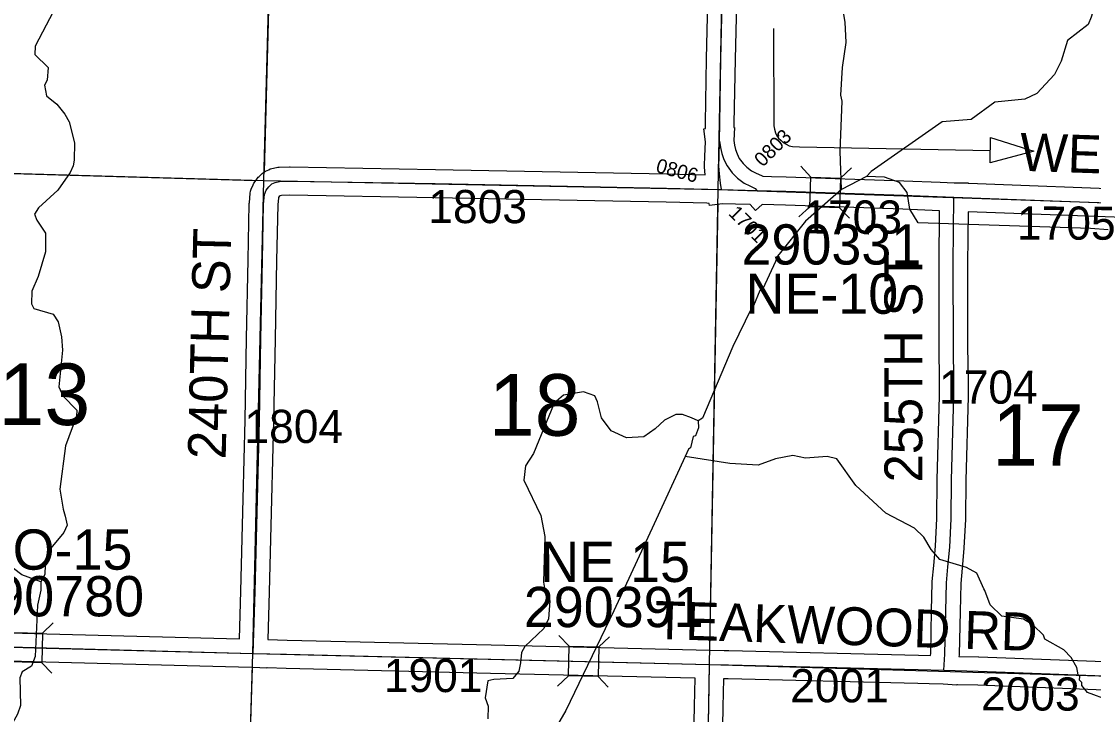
# Model space of a CAD drawing. Extents: x -132.8 to -73.3, y -60 to -26.
# Drawn here: x -116.027 to -113.765, y -35.683 to -34.219 of the extents above; entities that cross this region are included whole.
import ezdxf

# ---------------------------------------------------------------- set-up
doc = ezdxf.new("R2010")
doc.units = 0
for name, color, linetype in [('tdCoDirctArrow', 7, 'Continuous'), ('tdCoHydroRiver', 7, 'Continuous'), ('tdCoSecRdNmbr', 7, 'Continuous'), ('tdCoSecRdTxt', 7, 'Continuous'), ('tdCoSecRteBand', 7, 'Continuous'), ('tdCoSecRteCL', 7, 'Continuous'), ('tdCoSectLine', 7, 'Continuous'), ('tdCoSectLinePart', 7, 'Continuous'), ('tdCoSectNmbr', 7, 'Continuous'), ('tdCoStrucSec', 7, 'Continuous'), ('tdCoStrucSecCoName', 7, 'Continuous'), ('tdCoStrucSecFHWANum', 7, 'Continuous'), ('tdCoSurfGravel', 7, 'Continuous'), ('tdCoTwpBndry', 7, 'Continuous'), ('tdCoTwpBndryShd', 7, 'Continuous')]:
    doc.layers.add(name, color=color, linetype=linetype)

msp = doc.modelspace()

# ---------------------------------------------------------------- linework, layer by layer
at = {"layer": 'tdCoDirctArrow'}
msp.add_lwpolyline([(-114.4407, -34.2339), (-114.44, -34.4392), (-114.4386, -34.4467), (-114.4362, -34.454), (-114.4333, -34.4602), (-114.4297, -34.4651), (-114.4251, -34.4698), (-114.4202, -34.4746), (-114.414, -34.478), (-114.4075, -34.4813), (-114.4006, -34.4832), (-114.3856, -34.4839), (-113.9838, -34.4918)], dxfattribs=at)
msp.add_lwpolyline([(-113.9831, -34.4637), (-113.8912, -34.4929), (-113.9837, -34.5176)], close=True, dxfattribs=at)
at = {"layer": 'tdCoHydroRiver'}
for points in [[(-113.4865, -33.9792), (-113.5061, -34.0039), (-113.5449, -34.0423), (-113.5801, -34.0604), (-113.595, -34.0884), (-113.6484, -34.1391), (-113.69, -34.1632), (-113.7599, -34.182), (-113.7649, -34.1913), (-113.7701, -34.2101), (-113.7768, -34.2257), (-113.8203, -34.2593), (-113.834, -34.3031), (-113.8474, -34.3311), (-113.8847, -34.3712), (-113.9102, -34.3832), (-113.9735, -34.3894), (-114.0234, -34.426), (-114.085, -34.4307), (-114.2345, -34.5357), (-114.2442, -34.5465)], [(-115.9451, -34.1685), (-115.9982, -34.2713), (-115.9987, -34.2886), (-115.971, -34.3162), (-115.9732, -34.3429), (-115.9783, -34.3538), (-115.9741, -34.376), (-115.9525, -34.3939), (-115.9356, -34.4149), (-115.9266, -34.4309), (-115.9151, -34.4753), (-115.916, -34.5116), (-115.9179, -34.5241), (-115.9246, -34.5382), (-115.9508, -34.5754), (-115.9912, -34.6122), (-115.9994, -34.6262), (-115.995, -34.6389), (-115.9768, -34.6662), (-115.9762, -34.7056), (-115.9917, -34.7573), (-116.0051, -34.7885), (-116.0058, -34.8153), (-116.0013, -34.8249), (-115.9606, -34.8369), (-115.95, -34.853), (-115.9429, -34.8847), (-115.9405, -34.9132), (-115.9487, -34.9903), (-115.9398, -35.0094), (-115.9106, -35.0401), (-115.9109, -35.0527), (-115.9346, -35.1152), (-115.9464, -35.2064), (-115.9395, -35.2492), (-115.9352, -35.2635), (-115.9309, -35.2825), (-115.9376, -35.2981), (-115.9686, -35.3352), (-115.9773, -35.3665), (-115.9778, -35.387), (-115.9861, -35.4026)], [(-114.297, -34.5736), (-114.2996, -34.4931), (-114.2954, -34.3875), (-114.2982, -34.3748), (-114.2951, -34.3165), (-114.2875, -34.2631), (-114.2895, -34.2204), (-114.2978, -34.1713)], [(-114.2442, -34.5465), (-114.297, -34.5736)], [(-113.7342, -34.6589), (-113.7716, -34.656), (-114.1356, -34.6439), (-114.1528, -34.6151), (-114.1583, -34.5803), (-114.1751, -34.5593), (-114.2064, -34.5475), (-114.2442, -34.5465)], [(-114.297, -34.5736), (-114.3728, -34.641), (-114.4283, -34.7106), (-114.4331, -34.7152), (-114.4366, -34.7262), (-114.4633, -34.7838), (-114.4697, -34.7868), (-114.4831, -34.8196), (-114.488, -34.8258), (-114.5263, -34.9053), (-114.5902, -35.0566), (-114.5998, -35.0627)], [(-114.5998, -35.0627), (-114.6138, -35.056), (-114.6326, -35.0492), (-114.6468, -35.0489), (-114.6707, -35.0609), (-114.6902, -35.0793), (-114.7143, -35.096), (-114.7506, -35.0982), (-114.7834, -35.0832), (-114.8032, -35.0559), (-114.8118, -35.0225), (-114.8178, -35.0098), (-114.8412, -35.0013), (-114.884, -35.0081), (-114.9034, -35.0249), (-114.9471, -35.1311), (-114.9636, -35.1575), (-114.9675, -35.1873), (-114.9315, -35.2624), (-114.9232, -35.3068), (-114.9256, -35.4029), (-114.9229, -35.4203), (-114.9125, -35.4427), (-114.915, -35.4805), (-114.925, -35.5007), (-114.9654, -35.5391), (-114.972, -35.5516), (-114.9742, -35.5736), (-114.9778, -35.5909), (-114.9908, -35.6063), (-115.0303, -35.6085), (-115.043, -35.6113), (-115.0487, -35.6474), (-115.0428, -35.6649), (-115.0435, -35.6917)], [(-114.5998, -35.0627), (-114.5986, -35.0769), (-114.6053, -35.0941), (-114.6101, -35.0955), (-114.6154, -35.1191), (-114.6202, -35.1221), (-114.6269, -35.1377)], [(-114.6269, -35.1377), (-114.6921, -35.2796), (-114.7773, -35.4635), (-114.8789, -35.6739), (-114.9598, -35.8137), (-114.9646, -35.8184), (-114.9664, -35.8246)], [(-113.7327, -35.6527), (-113.778, -35.6358), (-113.7903, -35.6213), (-113.7901, -35.615), (-113.7947, -35.6101), (-113.7945, -35.6023), (-113.7976, -35.599), (-113.8004, -35.5832), (-113.8125, -35.5624), (-113.8278, -35.5462), (-113.8683, -35.5231), (-113.8712, -35.5151), (-113.8928, -35.4941), (-113.913, -35.4809), (-113.9586, -35.475), (-113.9832, -35.4507), (-113.995, -35.4205), (-113.9965, -35.4173), (-114.0115, -35.3838), (-114.0333, -35.3722), (-114.0896, -35.3549), (-114.108, -35.334), (-114.1232, -35.3083), (-114.1432, -35.2889), (-114.2039, -35.2574), (-114.2671, -35.199), (-114.3067, -35.1427), (-114.3271, -35.1375), (-114.373, -35.141), (-114.3997, -35.1356), (-114.4361, -35.1426), (-114.4728, -35.1558), (-114.5326, -35.1527), (-114.6269, -35.1377)], [(-115.9861, -35.4026), (-116.0267, -35.3873), (-116.0437, -35.3743)], [(-115.9861, -35.4026), (-115.9865, -35.4199), (-115.9936, -35.4513), (-115.998, -35.56), (-116.0064, -35.5803), (-116.0256, -35.5924), (-116.0307, -35.6049), (-116.029, -35.6633), (-116.0358, -35.6821), (-116.0573, -35.7209)]]:
    msp.add_lwpolyline(points, dxfattribs=at)
at = {"layer": 'tdCoSecRteBand'}
for points in [[(-115.5675, -35.5227), (-115.5643, -35.4221), (-115.5593, -35.2268), (-115.5552, -35.061), (-115.5522, -34.8885), (-115.5522, -34.8885), (-115.5522, -34.8884), (-115.549, -34.7225), (-115.549, -34.7224), (-115.549, -34.7224), (-115.5465, -34.604), (-115.5465, -34.6029), (-115.5464, -34.6018), (-115.5444, -34.5815), (-115.544, -34.5772), (-115.5424, -34.5732), (-115.5387, -34.564), (-115.5371, -34.5601), (-115.5344, -34.5568), (-115.529, -34.5499), (-115.5276, -34.548), (-115.5258, -34.5464), (-115.5251, -34.5457), (-115.5192, -34.5402), (-115.516, -34.5373), (-115.5122, -34.5354), (-115.5053, -34.532), (-115.5022, -34.5304), (-115.4988, -34.5296), (-115.4894, -34.5274), (-115.4863, -34.5267), (-115.4832, -34.5266), (-115.4615, -34.5261), (-115.4609, -34.5261), (-115.4603, -34.5261), (-115.154, -34.5313), (-115.154, -34.5313), (-115.1539, -34.5313), (-114.6656, -34.5409), (-114.6656, -34.5409), (-114.6655, -34.5409), (-114.5847, -34.5429), (-114.5861, -34.5268), (-114.5863, -34.5249), (-114.5862, -34.523), (-114.5855, -34.5035), (-114.5843, -34.4729), (-114.5878, -34.4455), (-114.5841, -34.4451), (-114.584, -34.4332), (-114.584, -34.433), (-114.584, -34.4329), (-114.5818, -34.298), (-114.5818, -34.2979), (-114.5818, -34.2977), (-114.5774, -34.1183)], [(-114.5174, -34.1197), (-114.5218, -34.2991), (-114.524, -34.4337), (-114.5241, -34.4427), (-114.5232, -34.4427), (-114.5242, -34.4703), (-114.5229, -34.4803), (-114.521, -34.4892), (-114.5176, -34.4984), (-114.5127, -34.5083), (-114.5049, -34.5189), (-114.4966, -34.527), (-114.487, -34.5344), (-114.4774, -34.539), (-114.4661, -34.5444), (-114.4631, -34.5459), (-114.4448, -34.5463), (-114.414, -34.5471), (-114.4138, -34.5471), (-114.4136, -34.5471), (-114.1656, -34.5557), (-114.1655, -34.5557), (-114.1655, -34.5557), (-114.0888, -34.5586), (-114.0592, -34.5597), (-114.0296, -34.56), (-114.0296, -34.5608), (-114.0288, -34.5608), (-113.6618, -34.5747)], [(-114.1094, -35.5581), (-114.109, -35.5534), (-114.1071, -35.4636), (-114.1071, -35.4636), (-114.1071, -35.4636), (-114.1056, -35.4036), (-114.1056, -35.4027), (-114.1055, -35.4017), (-114.1025, -35.3682), (-114.1025, -35.3681), (-114.1025, -35.368), (-114.0986, -35.327), (-114.0957, -35.2684), (-114.095, -35.1866), (-114.095, -35.1863), (-114.095, -35.186), (-114.0901, -35.0101), (-114.0901, -34.9814), (-114.0911, -34.9049), (-114.0911, -34.9047), (-114.0911, -34.9045), (-114.0913, -34.7309), (-114.0913, -34.7308), (-114.0913, -34.7306), (-114.0902, -34.6186), (-114.1677, -34.6157), (-114.4156, -34.607), (-114.4648, -34.6058), (-114.4788, -34.6179), (-114.4896, -34.6052), (-114.521, -34.6045), (-114.5485, -34.6038), (-114.5759, -34.6075), (-114.5765, -34.6031), (-114.581, -34.603), (-114.6669, -34.6009), (-115.1551, -34.5913), (-115.4607, -34.5861), (-115.4787, -34.5865), (-115.4815, -34.5872), (-115.4833, -34.5888), (-115.4847, -34.5905), (-115.4851, -34.5917), (-115.4866, -34.6064), (-115.489, -34.7236), (-115.4922, -34.8896), (-115.4952, -35.0621), (-115.4952, -35.0623), (-115.4952, -35.0624), (-115.4994, -35.2284), (-115.5043, -35.4237), (-115.5043, -35.4238), (-115.5043, -35.4239), (-115.5075, -35.5243), (-115.467, -35.5253), (-115.036, -35.5357), (-114.5746, -35.5466), (-114.5447, -35.5472), (-114.5447, -35.5473), (-114.5349, -35.5475), (-114.5349, -35.5475), (-114.5349, -35.5475), (-114.1349, -35.5574), (-114.1348, -35.5574), (-114.1348, -35.5574), (-114.1094, -35.5581)], [(-113.6639, -34.6346), (-114.0302, -34.6208), (-114.0313, -34.731), (-114.0311, -34.9043), (-114.0301, -34.9808), (-114.0301, -34.981), (-114.0301, -34.9812), (-114.0301, -35.0105), (-114.0301, -35.011), (-114.0301, -35.0114), (-114.035, -35.1874), (-114.0357, -35.2695), (-114.0358, -35.2701), (-114.0358, -35.2707), (-114.0387, -35.3306), (-114.0388, -35.3313), (-114.0388, -35.332), (-114.0428, -35.3736), (-114.0456, -35.4061), (-114.0471, -35.465), (-114.0491, -35.5555), (-114.0491, -35.5562), (-114.0491, -35.5569), (-114.0493, -35.5597), (-114.0078, -35.5608), (-114.0076, -35.5608), (-114.0075, -35.5608), (-113.686, -35.5729)], [(-116.4629, -35.4987), (-115.974, -35.5123), (-115.5675, -35.5227)], [(-114.6105, -35.8318), (-114.6073, -35.6649), (-114.6073, -35.6648), (-114.6073, -35.6648), (-114.606, -35.6059), (-114.606, -35.6059), (-115.0374, -35.5957), (-115.0374, -35.5957), (-115.0374, -35.5957), (-115.4685, -35.5853), (-115.4685, -35.5853), (-115.4686, -35.5853), (-115.5092, -35.5843), (-115.5094, -35.5843), (-115.5094, -35.5844), (-115.5393, -35.5835), (-115.5692, -35.5827), (-115.9756, -35.5722), (-115.9756, -35.5722), (-115.9756, -35.5722), (-116.4647, -35.5587)], [(-113.6882, -35.6329), (-114.0096, -35.6208), (-114.0523, -35.6197), (-114.0536, -35.6196), (-114.0536, -35.6209), (-114.0829, -35.6188), (-114.1123, -35.618), (-114.1364, -35.6174), (-114.5363, -35.6075), (-114.546, -35.6073), (-114.5473, -35.6661), (-114.5505, -35.833)]]:
    msp.add_lwpolyline(points, dxfattribs=at)
at = {"layer": 'tdCoSecRteCL'}
msp.add_line((-114.5502, -34.5737), (-114.4756, -34.5756), dxfattribs=at)
for points in [[(-114.5543, -34.4716), (-114.554, -34.4334), (-114.5518, -34.2985), (-114.5474, -34.1189), (-114.5447, -33.9552), (-114.5412, -33.7821), (-114.5392, -33.677), (-114.5389, -33.6612)], [(-114.5502, -34.5737), (-114.5521, -34.5604), (-114.5548, -34.5406), (-114.5562, -34.5241), (-114.5555, -34.5046), (-114.5543, -34.4716)], [(-114.5543, -34.4716), (-114.5525, -34.4854), (-114.5498, -34.4977), (-114.5451, -34.5103), (-114.5385, -34.5239), (-114.5276, -34.5387), (-114.5163, -34.5498), (-114.5027, -34.5601), (-114.4904, -34.566), (-114.4791, -34.5715), (-114.4756, -34.5756)], [(-115.5384, -35.5535), (-115.5343, -35.4229), (-115.5294, -35.2276), (-115.5252, -35.0616), (-115.5222, -34.889), (-115.519, -34.723), (-115.5165, -34.6047), (-115.5146, -34.5844), (-115.5109, -34.5753), (-115.5054, -34.5684), (-115.5047, -34.5677), (-115.4988, -34.5622), (-115.4919, -34.5588), (-115.4825, -34.5566), (-115.4608, -34.5561), (-115.1545, -34.5613), (-114.6662, -34.5709), (-114.5502, -34.5737)], [(-114.4756, -34.5756), (-114.4147, -34.577), (-114.1666, -34.5857), (-114.0599, -34.5897)], [(-114.0815, -35.5888), (-114.0791, -35.5548), (-114.0771, -35.4643), (-114.0756, -35.4044), (-114.0726, -35.3708), (-114.0687, -35.3292), (-114.0657, -35.2692), (-114.065, -35.1869), (-114.0601, -35.0105), (-114.0601, -34.9812), (-114.0611, -34.9045), (-114.0613, -34.7309), (-114.0599, -34.5897)], [(-114.0599, -34.5897), (-113.6628, -34.6047), (-113.1294, -34.62), (-113.0607, -34.6217)], [(-116.5374, -35.526), (-116.4638, -35.5287), (-115.9748, -35.5422), (-115.5384, -35.5535)], [(-115.5384, -35.5535), (-115.4678, -35.5553), (-115.0367, -35.5657), (-114.5753, -35.5766)], [(-114.5922, -36.5747), (-114.5899, -36.4472), (-114.5889, -36.3276), (-114.5864, -36.1579), (-114.5832, -35.9922), (-114.5805, -35.8324), (-114.5773, -35.6655), (-114.5753, -35.5766)], [(-114.5753, -35.5766), (-114.5356, -35.5775), (-114.1356, -35.5874), (-114.0815, -35.5888)], [(-114.0815, -35.5888), (-114.0086, -35.5908), (-113.687, -35.6029), (-113.5847, -35.6058)]]:
    msp.add_lwpolyline(points, dxfattribs=at)
at = {"layer": 'tdCoSectLine'}
for points in [[(-115.5159, -34.5551), (-115.4889, -33.5579)], [(-114.5571, -34.5736), (-114.5375, -33.5724)], [(-116.5181, -34.5263), (-115.5159, -34.5551)], [(-115.5388, -35.5535), (-115.5159, -34.5551)], [(-115.5159, -34.5551), (-114.5571, -34.5736)], [(-114.5757, -35.5766), (-114.5571, -34.5736)], [(-114.5571, -34.5736), (-113.5682, -34.6074)], [(-116.5377, -35.526), (-115.5388, -35.5535)], [(-115.5696, -36.5508), (-115.5388, -35.5535)], [(-115.5388, -35.5535), (-114.5757, -35.5766)], [(-114.5926, -36.5747), (-114.5757, -35.5766)], [(-114.5757, -35.5766), (-113.585, -35.6058)]]:
    msp.add_lwpolyline(points, dxfattribs=at)
at = {"layer": 'tdCoSectLinePart'}
for points in [[(-115.5154, -34.5372), (-115.4897, -33.588)], [(-116.4881, -34.5272), (-115.5327, -34.5546)], [(-114.5752, -35.5469), (-114.5576, -34.6035)], [(-115.5686, -36.5208), (-115.5397, -35.5834)]]:
    msp.add_lwpolyline(points, dxfattribs=at)
at = {"layer": 'tdCoStrucSec'}
for points in [[(-114.3831, -34.5247), (-114.3617, -34.5476), (-114.2992, -34.5498)], [(-114.2763, -34.5284), (-114.2992, -34.5498), (-114.3014, -34.6123)], [(-114.3868, -34.6315), (-114.3639, -34.6101), (-114.3617, -34.5476)], [(-114.2805, -34.6347), (-114.3014, -34.6123), (-114.3639, -34.6101)], [(-116.0669, -35.4863), (-116.0454, -35.509), (-115.9828, -35.5107)], [(-115.9601, -35.4892), (-115.9828, -35.5107), (-115.9846, -35.5733)], [(-114.8935, -35.5157), (-114.8719, -35.5383), (-114.8094, -35.5398)], [(-114.7867, -35.5182), (-114.8094, -35.5398), (-114.8108, -35.6023)], [(-114.896, -35.6224), (-114.8734, -35.6008), (-114.8719, -35.5383)], [(-115.9635, -35.5955), (-115.9846, -35.5733), (-116.0471, -35.5715)], [(-114.7897, -35.6245), (-114.8108, -35.6023), (-114.8734, -35.6008)]]:
    msp.add_lwpolyline(points, dxfattribs=at)
at = {"layer": 'tdCoSurfGravel'}
msp.add_line((-114.5502, -34.5737), (-114.4756, -34.5756), dxfattribs=at)
for points in [[(-114.5543, -34.4716), (-114.554, -34.4334), (-114.5518, -34.2985), (-114.5474, -34.1189), (-114.5447, -33.9552), (-114.5412, -33.7821), (-114.5392, -33.677), (-114.5389, -33.6612)], [(-114.5502, -34.5737), (-114.5521, -34.5604), (-114.5548, -34.5406), (-114.5562, -34.5241), (-114.5555, -34.5046), (-114.5543, -34.4716)], [(-114.5543, -34.4716), (-114.5525, -34.4854), (-114.5498, -34.4977), (-114.5451, -34.5103), (-114.5385, -34.5239), (-114.5276, -34.5387), (-114.5163, -34.5498), (-114.5027, -34.5601), (-114.4904, -34.566), (-114.4791, -34.5715), (-114.4756, -34.5756)], [(-115.5047, -34.5677), (-115.4988, -34.5622), (-115.4919, -34.5588), (-115.4825, -34.5566), (-115.4608, -34.5561), (-115.1545, -34.5613), (-114.6662, -34.5709), (-114.5502, -34.5737)], [(-115.5384, -35.5535), (-115.5343, -35.4229), (-115.5294, -35.2276), (-115.5252, -35.0616), (-115.5222, -34.889), (-115.519, -34.723), (-115.5165, -34.6047), (-115.5146, -34.5844), (-115.5109, -34.5753), (-115.5054, -34.5684), (-115.5047, -34.5677)], [(-114.4756, -34.5756), (-114.4147, -34.577), (-114.1666, -34.5857), (-114.0599, -34.5897), (-113.6628, -34.6047), (-113.1294, -34.62), (-113.0607, -34.6217), (-112.7077, -34.6308), (-112.6732, -34.6318), (-112.6613, -34.6334), (-112.6566, -34.634), (-112.6379, -34.6394), (-112.6231, -34.6483), (-112.6073, -34.6589), (-112.5974, -34.6703), (-112.5891, -34.6819), (-112.5807, -34.6957), (-112.5775, -34.706), (-112.5755, -34.7159), (-112.572, -34.73)], [(-114.0815, -35.5888), (-114.0791, -35.5548), (-114.0771, -35.4643), (-114.0756, -35.4044), (-114.0726, -35.3708), (-114.0687, -35.3292), (-114.0657, -35.2692), (-114.065, -35.1869), (-114.0601, -35.0105), (-114.0601, -34.9812), (-114.0611, -34.9045), (-114.0613, -34.7309), (-114.0599, -34.5897)], [(-117.8902, -35.4786), (-117.5337, -35.4908), (-117.4009, -35.4954), (-117.0377, -35.5077), (-116.8897, -35.5131), (-116.5374, -35.526), (-116.4638, -35.5287), (-115.9748, -35.5422), (-115.5384, -35.5535), (-115.4678, -35.5553), (-115.0367, -35.5657), (-114.5753, -35.5766), (-114.5356, -35.5775), (-114.1356, -35.5874), (-114.0815, -35.5888), (-114.0086, -35.5908), (-113.687, -35.6029)], [(-114.5922, -36.5747), (-114.5899, -36.4472), (-114.5889, -36.3276), (-114.5864, -36.1579), (-114.5832, -35.9922), (-114.5805, -35.8324), (-114.5773, -35.6655), (-114.5753, -35.5766)]]:
    msp.add_lwpolyline(points, dxfattribs=at)
at = {"layer": 'tdCoTwpBndry'}
for points in [[(-115.4897, -33.5879), (-115.5154, -34.5364)], [(-115.5686, -36.5208), (-115.5397, -35.5835)]]:
    msp.add_lwpolyline(points, dxfattribs=at)
at = {"layer": 'tdCoTwpBndryShd'}
msp.add_lwpolyline([(-115.6969, -41.5376), (-115.6667, -40.5277), (-115.632, -39.5402), (-115.6158, -39.0418), (-115.6089, -38.5455), (-115.5908, -37.5462), (-115.5696, -36.5508), (-115.5388, -35.5535), (-115.5159, -34.5551), (-115.4889, -33.5579), (-115.465, -32.5533)], dxfattribs=at)

# ---------------------------------------------------------------- texts
at = {"layer": 'tdCoSecRdNmbr'}
for s, height, rotation, p in [('0803', 0.03, 44.9139, (-114.4633, -34.5278)), ('0806', 0.03, 344.9138, (-114.6906, -34.5366)), ('1803', 0.07, 359.9131, (-115.1689, -34.6447)), ('1703', 0.07, 359.914, (-114.3778, -34.6667)), ('1701', 0.03, 314.9138, (-114.5374, -34.6259)), ('1705', 0.07, 359.9143, (-113.9271, -34.6796)), ('1704', 0.07, 359.9142, (-114.0914, -35.0259)), ('1804', 0.07, 359.9131, (-115.5569, -35.1089)), ('1901', 0.07, 359.9132, (-115.2628, -35.635)), ('2001', 0.07, 359.9139, (-114.4054, -35.6566)), ('2003', 0.07, 359.9143, (-114.0029, -35.674))]:
    msp.add_text(s, height=height, rotation=rotation, dxfattribs=at).set_placement(p)
at = {"layer": 'tdCoSecRdTxt'}
for s, rotation, p in [('WESTGATE RD', 358.0934, (-113.9219, -34.5342)), ('240TH ST', 88.5978, (-115.5965, -35.1441)), ('255TH ST', 89.9967, (-114.1266, -35.1924)), ('TEAKWOOD RD', 358.1668, (-114.6926, -35.5226))]:
    msp.add_text(s, height=0.08, rotation=rotation, dxfattribs=at).set_placement(p)
at = {"layer": 'tdCoSectNmbr'}
for s, rotation, p in [('13', 359.9127, (-116.0756, -35.071)), ('18', 359.9134, (-115.0413, -35.0936)), ('17', 359.9142, (-113.9794, -35.1571))]:
    msp.add_text(s, height=0.13, rotation=rotation, dxfattribs=at).set_placement(p)
at = {"layer": 'tdCoStrucSecCoName'}
for s, p in [('NE-10', (-114.4996, -34.8363)), ('BO-15', (-116.1216, -35.3767)), ('NE 15', (-114.9326, -35.4027))]:
    msp.add_text(s, height=0.085, dxfattribs=at).set_placement(p)
at = {"layer": 'tdCoStrucSecFHWANum'}
for s, p in [('290331', (-114.5081, -34.7323)), ('290780', (-116.1479, -35.4752)), ('290391', (-114.9674, -35.498))]:
    msp.add_text(s, height=0.085, dxfattribs=at).set_placement(p)

doc.saveas('drawing.dxf')
